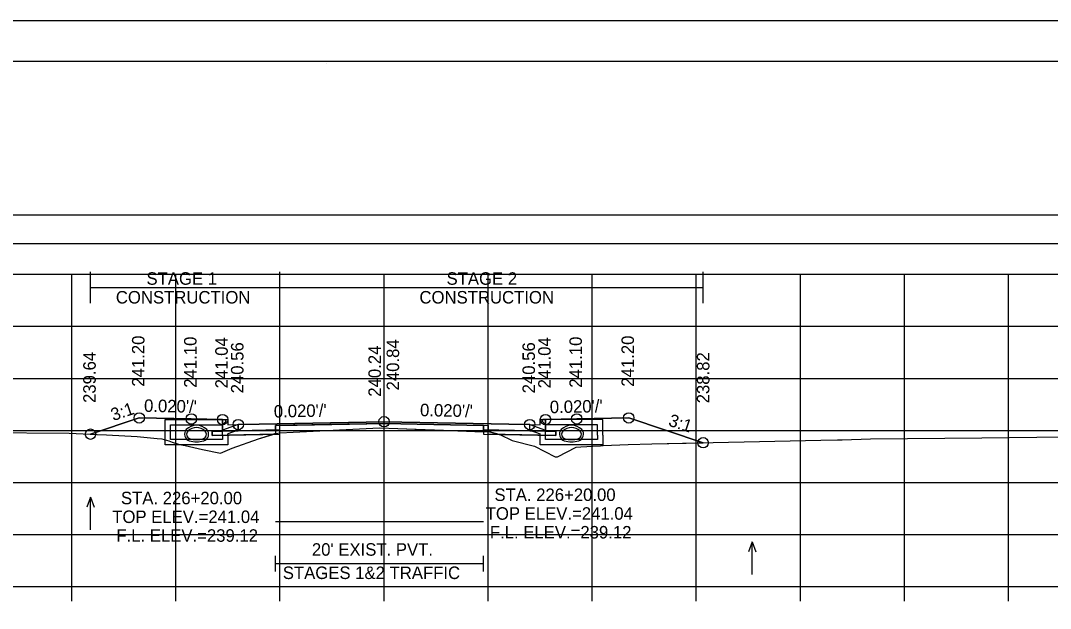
# Model space of a CAD drawing. Extents: x 1369627 to 1374022, y 380035 to 398173.
# Drawn here: x 1372063.6 to 1372162.5, y 385955.8 to 386012.2 of the extents above; entities that cross this region are included whole.
import ezdxf

# ---------------------------------------------------------------- set-up
doc = ezdxf.new("R2010")
doc.units = 0
for name, color, linetype in [('Default', 7, 'Continuous'), ('R_Alt Surface', 7, 'Continuous'), ('R_Axis', 7, 'Continuous'), ('R_Axis Annot', 7, 'Continuous'), ('R_Border', 7, 'Continuous'), ('R_Exist Surface', 7, 'Continuous'), ('R_Fin Surface', 7, 'Continuous'), ('R_Grid', 7, 'Continuous'), ('R_MOT', 7, 'Continuous'), ('R_No Plot', 7, 'Continuous'), ('R_Water', 7, 'Continuous'), ('R_Water Annot', 7, 'Continuous'), ('R_Xsect Elev', 7, 'Continuous'), ('R_Xsect Slope', 7, 'Continuous'), ('T_Vehicle Path Rt', 7, 'Continuous')]:
    doc.layers.add(name, color=color, linetype=linetype)

msp = doc.modelspace()

# ---------------------------------------------------------------- linework, layer by layer
at = {"layer": 'Default'}
for p, q in [((1372088.099, 385959.347), (1372088.099, 385960.847)), ((1372108.099, 385959.347), (1372108.099, 385960.847)), ((1372088.099, 385960.097), (1372108.099, 385960.097))]:
    msp.add_line(p, q, dxfattribs=at)
for points in [[(1371948.53, 385990.848), (1372248.53, 385990.848), (1372248.53, 385993.554), (1371948.53, 385993.554)], [(1372083.02, 385973.925), (1372083.52, 385973.925), (1372083.53, 385973.425), (1372084.53, 385973.445), (1372084.53, 385972.858), (1372083.03, 385972.828)], [(1372113.53, 385973.425), (1372113.54, 385973.925), (1372114.04, 385973.925), (1372114.03, 385972.828), (1372112.53, 385972.858), (1372112.53, 385973.445)]]:
    msp.add_lwpolyline(points, close=True, dxfattribs=at)
at = {"layer": 'R_Alt Surface'}
msp.add_lwpolyline([(1372083.03, 385973.926), (1372083.03, 385972.828), (1372084.53, 385972.858), (1372088.099, 385972.93), (1372088.099, 385973.347), (1372098.53, 385973.555), (1372108.099, 385973.364), (1372108.099, 385972.947), (1372112.53, 385972.858), (1372114.03, 385972.828), (1372114.031, 385973.926)], dxfattribs=at)
for points in [[(1372082.03, 385972.808), (1372083.03, 385972.828), (1372084.53, 385972.858), (1372088.099, 385972.93), (1372088.099, 385972.513), (1372082.03, 385972.392)], [(1372115.03, 385972.808), (1372114.03, 385972.828), (1372112.53, 385972.858), (1372108.099, 385972.947), (1372108.099, 385972.53), (1372115.03, 385972.392)]]:
    msp.add_lwpolyline(points, close=True, dxfattribs=at)
at = {"layer": 'R_Axis'}
for p, q in [((1371948.53, 385957.885), (1372248.53, 385957.885)), ((1372068.53, 385956.485), (1372068.53, 385957.885)), ((1372078.53, 385956.485), (1372078.53, 385957.885)), ((1372088.53, 385956.485), (1372088.53, 385957.885)), ((1372098.53, 385956.485), (1372098.53, 385957.885)), ((1372108.53, 385956.485), (1372108.53, 385957.885)), ((1372118.53, 385956.485), (1372118.53, 385957.885)), ((1372128.53, 385956.485), (1372128.53, 385957.885)), ((1372138.53, 385956.485), (1372138.53, 385957.885)), ((1372148.53, 385956.485), (1372148.53, 385957.885)), ((1372158.53, 385956.485), (1372158.53, 385957.885))]:
    msp.add_line(p, q, dxfattribs=at)
at = {"layer": 'R_Border'}
for p, q in [((1371940.53, 386008.345), (1372256.71, 386008.345)), ((1372093.05, 386008.085), (1372093.05, 386008.085)), ((1372093.05, 386008.085), (1372093.05, 386008.085))]:
    msp.add_line(p, q, dxfattribs=at)
at = {"layer": 'R_Exist Surface'}
msp.add_lwpolyline([(1372060.076, 385972.687), (1372068.295, 385972.632), (1372070.977, 385972.491), (1372071.859, 385972.475), (1372074.833, 385972.318), (1372076.725, 385972.096), (1372077.181, 385972.09), (1372077.867, 385971.876), (1372078.192, 385971.766), (1372078.886, 385971.548), (1372079.413, 385971.439), (1372081.096, 385971.067), (1372082.829, 385970.699), (1372083.944, 385971.17), (1372086.471, 385972.082), (1372088.072, 385972.582), (1372088.543, 385972.657), (1372089.811, 385972.708), (1372098.099, 385973.144), (1372099.848, 385973.068), (1372108.668, 385972.744), (1372109.663, 385972.479), (1372110.83, 385971.902), (1372112.974, 385971.367), (1372114.974, 385970.334), (1372115.183, 385970.334), (1372116.991, 385971.275), (1372117.451, 385971.308), (1372118.604, 385971.377), (1372119.309, 385971.419), (1372119.566, 385971.435), (1372121.987, 385971.52), (1372124.241, 385971.599), (1372140.476, 385971.945), (1372142.075, 385971.99), (1372142.509, 385971.995), (1372142.541, 385971.996), (1372145.259, 385972.071), (1372155.955, 385972.187), (1372166.516, 385972.301)], dxfattribs=at)
at = {"layer": 'R_Fin Surface'}
msp.add_lwpolyline([(1372070.337, 385972.524), (1372075.02, 385974.085), (1372080.02, 385973.985), (1372083.02, 385973.925), (1372083.52, 385973.925), (1372083.53, 385973.425), (1372084.53, 385973.445), (1372086.53, 385973.485), (1372098.53, 385973.725), (1372110.53, 385973.485), (1372112.53, 385973.445), (1372113.53, 385973.425), (1372113.54, 385973.925), (1372114.04, 385973.925), (1372117.04, 385973.985), (1372122.04, 385974.085), (1372129.183, 385971.704)], dxfattribs=at)
at = {"layer": 'R_Grid'}
for p, q in [((1371948.53, 385987.885), (1372248.53, 385987.885)), ((1372068.53, 385957.885), (1372068.53, 385987.885)), ((1372078.53, 385957.885), (1372078.53, 385987.885)), ((1372088.53, 385957.885), (1372088.53, 385987.885)), ((1372098.53, 385957.885), (1372098.53, 385987.885)), ((1372108.53, 385957.885), (1372108.53, 385987.885)), ((1372118.53, 385957.885), (1372118.53, 385987.885)), ((1372128.53, 385957.885), (1372128.53, 385987.885)), ((1372138.53, 385957.885), (1372138.53, 385987.885)), ((1372148.53, 385957.885), (1372148.53, 385987.885)), ((1372158.53, 385957.885), (1372158.53, 385987.885)), ((1371948.53, 385982.885), (1372248.53, 385982.885)), ((1371948.53, 385977.885), (1372248.53, 385977.885)), ((1371948.53, 385972.885), (1372248.53, 385972.885)), ((1371948.53, 385967.885), (1372248.53, 385967.885)), ((1371948.53, 385962.885), (1372248.53, 385962.885)), ((1371948.53, 385957.885), (1372248.53, 385957.885))]:
    msp.add_line(p, q, dxfattribs=at)
at = {"layer": 'R_MOT'}
for p, q in [((1372070.337, 385985.116), (1372070.337, 385988.116)), ((1372088.53, 385985.116), (1372088.53, 385988.116)), ((1372129.183, 385985.116), (1372129.183, 385988.116)), ((1372070.337, 385986.616), (1372129.183, 385986.616))]:
    msp.add_line(p, q, dxfattribs=at)
at = {"layer": 'R_No Plot'}
msp.add_line((1371928.129, 386012.239), (1372261.462, 386012.239), dxfattribs=at)
for points in [[(1371928.122, 386012.239), (1372261.462, 386012.239), (1372261.462, 385798.902), (1371928.122, 385798.902)], [(1372174.45, 386008.345), (1372194.07, 386008.345), (1372194.07, 385998.465), (1372210.182, 385998.465), (1372233.381, 385998.465), (1372233.381, 385965.794), (1372256.589, 385965.794), (1372256.71, 385802.885), (1371940.53, 385802.885), (1371940.53, 386008.345)], [(1372098.53, 385973.725), (1372086.53, 385973.485), (1372084.53, 385973.445), (1372084.53, 385972.858), (1372088.53, 385972.938), (1372088.53, 385973.355), (1372098.53, 385973.555), (1372108.53, 385973.355), (1372108.53, 385972.938), (1372112.53, 385972.858), (1372112.53, 385973.445), (1372110.53, 385973.485)], [(1372088.53, 385972.938), (1372084.53, 385972.858), (1372083.03, 385972.828), (1372082.03, 385972.808), (1372082.03, 385972.391), (1372088.53, 385972.521)], [(1372108.53, 385972.938), (1372112.53, 385972.858), (1372114.03, 385972.828), (1372115.03, 385972.808), (1372115.03, 385972.391), (1372108.53, 385972.521)]]:
    msp.add_lwpolyline(points, close=True, dxfattribs=at)
for points in [[(1372083.02, 385973.925), (1372083.03, 385972.828), (1372084.53, 385972.858), (1372088.53, 385972.938), (1372088.53, 385973.355), (1372098.53, 385973.555), (1372108.53, 385973.355), (1372108.53, 385972.938), (1372112.53, 385972.858), (1372114.03, 385972.828), (1372114.04, 385973.925)], [(1372088.099, 385964.144), (1372108.099, 385964.144)]]:
    msp.add_lwpolyline(points, dxfattribs=at)
for centre in [(1372075.02, 385974.085), (1372080.02, 385973.985), (1372117.04, 385973.985), (1372122.04, 385974.085), (1372083.02, 385973.925), (1372084.53, 385973.445), (1372098.53, 385973.725), (1372112.53, 385973.445), (1372114.04, 385973.925), (1372070.337, 385972.524), (1372129.183, 385971.704)]:
    msp.add_circle(centre, 0.5, dxfattribs=at)
at = {"layer": 'R_Water'}
for p, q in [((1372077.52, 385973.925), (1372083.27, 385973.925)), ((1372077.52, 385972.425), (1372077.52, 385973.925)), ((1372083.352, 385973.76), (1372083.02, 385973.425)), ((1372083.352, 385973.76), (1372083.27, 385973.925)), ((1372113.707, 385973.76), (1372113.79, 385973.925)), ((1372113.707, 385973.76), (1372114.04, 385973.425)), ((1372119.54, 385973.925), (1372113.79, 385973.925)), ((1372119.54, 385972.425), (1372119.54, 385973.925)), ((1372078.02, 385972.425), (1372078.02, 385973.425)), ((1372078.02, 385973.425), (1372083.02, 385973.425)), ((1372084.52, 385973.445), (1372083.02, 385972.925)), ((1372083.02, 385972.425), (1372083.02, 385972.925)), ((1372084.52, 385972.916), (1372083.52, 385972.569)), ((1372083.52, 385972.425), (1372083.52, 385972.569)), ((1372112.54, 385973.445), (1372114.04, 385972.925)), ((1372112.54, 385972.916), (1372113.54, 385972.569)), ((1372113.54, 385972.425), (1372113.54, 385972.569)), ((1372119.04, 385973.425), (1372114.04, 385973.425)), ((1372114.04, 385972.425), (1372114.04, 385972.925)), ((1372119.04, 385972.425), (1372119.04, 385973.425))]:
    msp.add_line(p, q, dxfattribs=at)
for points in [[(1372084.52, 385972.916), (1372084.52, 385973.445)], [(1372112.54, 385972.916), (1372112.54, 385973.445)], [(1372083.52, 385972.425), (1372083.52, 385971.505), (1372080.52, 385971.505), (1372077.52, 385971.505), (1372077.52, 385972.425)], [(1372083.02, 385972.425), (1372083.02, 385972.005), (1372080.52, 385972.005), (1372078.02, 385972.005), (1372078.02, 385972.425)], [(1372119.54, 385972.425), (1372119.54, 385971.505), (1372116.54, 385971.505), (1372113.54, 385971.505), (1372113.54, 385972.425)], [(1372119.04, 385972.425), (1372119.04, 385972.005), (1372116.54, 385972.005), (1372114.04, 385972.005), (1372114.04, 385972.425)]]:
    msp.add_lwpolyline(points, dxfattribs=at)
for centre, radius, start, end in [((1372080.007, 385972.515), 0.646, 136.35152, 253.95293), ((1372080.52, 385972.026), 1.354, 43.64848, 136.35152), ((1372080.007, 385972.515), 0.438, 136.35152, 253.95293), ((1372080.52, 385972.026), 1.146, 43.64848, 136.35152), ((1372081.032, 385972.515), 0.438, 286.04707, 43.64848), ((1372081.032, 385972.515), 0.646, 286.04707, 43.64848), ((1372116.027, 385972.515), 0.646, 136.35152, 253.95293), ((1372116.54, 385972.026), 1.354, 43.64848, 136.35152), ((1372116.027, 385972.515), 0.438, 136.35152, 253.95293), ((1372116.54, 385972.026), 1.146, 43.64848, 136.35152), ((1372117.052, 385972.515), 0.438, 286.04707, 43.64848), ((1372117.052, 385972.515), 0.646, 286.04707, 43.64848), ((1372080.52, 385974.296), 2.5, 253.95293, 286.04707), ((1372080.52, 385974.296), 2.292, 253.95293, 286.04707), ((1372116.54, 385974.296), 2.5, 253.95293, 286.04707), ((1372116.54, 385974.296), 2.292, 253.95293, 286.04707)]:
    msp.add_arc(centre, radius, start, end, dxfattribs=at)
at = {"layer": 'R_Water Annot'}
for p, q in [((1372070.336, 385966.479), (1372069.986, 385965.517)), ((1372070.336, 385963.337), (1372070.336, 385966.479)), ((1372070.336, 385966.479), (1372070.686, 385965.517)), ((1372133.88, 385962.188), (1372133.53, 385961.226)), ((1372133.88, 385959.046), (1372133.88, 385962.188)), ((1372133.88, 385962.188), (1372134.23, 385961.226))]:
    msp.add_line(p, q, dxfattribs=at)
at = {"layer": 'R_Xsect Elev'}
msp.add_line((1372098.53, 385973.125), (1372098.53, 385983.125), dxfattribs=at)
at = {"layer": 'T_Vehicle Path Rt'}
for p, q in [((1372083.03, 385972.828), (1372083.02, 385973.925)), ((1372114.04, 385973.925), (1372114.03, 385972.828)), ((1372087.834, 385972.508), (1372082.03, 385972.392)), ((1372087.834, 385972.508), (1372088.099, 385972.513)), ((1372088.099, 385972.93), (1372088.099, 385972.586)), ((1372088.099, 385972.513), (1372088.099, 385972.586)), ((1372108.099, 385972.765), (1372108.099, 385972.947)), ((1372108.099, 385972.765), (1372108.099, 385972.53)), ((1372108.099, 385972.53), (1372109.581, 385972.501)), ((1372109.581, 385972.501), (1372109.663, 385972.479))]:
    msp.add_line(p, q, dxfattribs=at)
for points in [[(1372083.02, 385973.925), (1372080.02, 385973.985), (1372075.02, 385974.085), (1372070.337, 385972.524)], [(1372108.099, 385972.947), (1372108.099, 385973.364), (1372098.53, 385973.555), (1372088.099, 385973.347), (1372088.099, 385972.93)], [(1372129.183, 385971.704), (1372122.04, 385974.085), (1372117.04, 385973.985), (1372114.04, 385973.925)], [(1372070.337, 385972.524), (1372070.977, 385972.491), (1372071.859, 385972.475), (1372074.833, 385972.318), (1372076.725, 385972.096), (1372077.181, 385972.09), (1372077.867, 385971.876), (1372078.192, 385971.766), (1372078.886, 385971.548), (1372079.413, 385971.439), (1372081.096, 385971.067), (1372082.829, 385970.699), (1372083.944, 385971.17), (1372086.471, 385972.082), (1372087.834, 385972.508)], [(1372082.03, 385972.392), (1372082.03, 385972.808), (1372083.03, 385972.828)], [(1372088.099, 385972.586), (1372088.072, 385972.582), (1372087.834, 385972.508)], [(1372088.099, 385972.586), (1372088.543, 385972.657), (1372089.811, 385972.708), (1372098.099, 385973.144), (1372099.848, 385973.068), (1372108.099, 385972.765)], [(1372109.581, 385972.501), (1372108.668, 385972.744), (1372108.099, 385972.765)], [(1372114.03, 385972.828), (1372115.03, 385972.808), (1372115.03, 385972.392), (1372109.581, 385972.501)], [(1372109.663, 385972.479), (1372110.83, 385971.902), (1372112.974, 385971.367), (1372114.974, 385970.334), (1372115.183, 385970.334), (1372116.991, 385971.275), (1372117.451, 385971.308), (1372118.604, 385971.377), (1372119.309, 385971.419), (1372119.566, 385971.435), (1372121.987, 385971.52), (1372124.241, 385971.599), (1372129.183, 385971.704)]]:
    msp.add_lwpolyline(points, dxfattribs=at)

# ---------------------------------------------------------------- texts
at = {"layer": 'R_Axis Annot'}
for s, p in [("20' EXIST. PVT.", (1372091.603, 385960.854)), ('STAGES 1&2 TRAFFIC', (1372088.807, 385958.615))]:
    msp.add_text(s, height=1.2, dxfattribs=at).set_placement(p)
at = {"layer": 'R_MOT'}
for s, p in [('STAGE 1', (1372075.714, 385986.873)), ('STAGE 2', (1372104.536, 385986.873)), ('CONSTRUCTION', (1372072.77, 385985.073)), ('CONSTRUCTION', (1372101.933, 385985.073))]:
    msp.add_text(s, height=1.2, dxfattribs=at).set_placement(p)
at = {"layer": 'R_Water Annot'}
for s, p in [('STA. 226+20.00', (1372073.259, 385965.795)), ('STA. 226+20.00', (1372109.135, 385966.109)), ('TOP ELEV.=241.04', (1372072.423, 385963.995)), ('TOP ELEV.=241.04', (1372108.299, 385964.309)), ('F.L. ELEV.=239.12', (1372108.696, 385962.509)), ('F.L. ELEV.=239.12', (1372072.82, 385962.195))]:
    msp.add_text(s, height=1.2, dxfattribs=at).set_placement(p)
at = {"layer": 'R_Xsect Elev'}
for s, p in [('241.20', (1372075.52, 385977.085)), ('241.10', (1372080.52, 385976.985)), ('241.04', (1372083.52, 385976.925)), ('240.84', (1372099.981, 385976.725)), ('241.04', (1372114.54, 385976.925)), ('241.10', (1372117.54, 385976.985)), ('241.20', (1372122.54, 385977.085)), ('240.56', (1372085.03, 385976.445)), ('240.24', (1372098.23, 385976.125)), ('240.56', (1372113.03, 385976.445)), ('239.64', (1372070.837, 385975.524)), ('238.82', (1372129.783, 385975.487))]:
    msp.add_text(s, height=1.2, rotation=90, dxfattribs=at).set_placement(p)
at = {"layer": 'R_Xsect Slope'}
for s, rotation, p in [('3:1', 18.43323, (1372072.52, 385973.779)), ("0.020'/'", 358.85424, (1372075.47, 385974.676)), ("0.020'/'", 1.14576, (1372087.956, 385974.114)), ("0.020'/'", 1.14576, (1372114.466, 385974.534)), ("0.020'/'", 358.85424, (1372101.98, 385974.256)), ('3:1', 341.56677, (1372125.77, 385973.369))]:
    msp.add_text(s, height=1.2, rotation=rotation, dxfattribs=at).set_placement(p)

doc.saveas('drawing.dxf')
